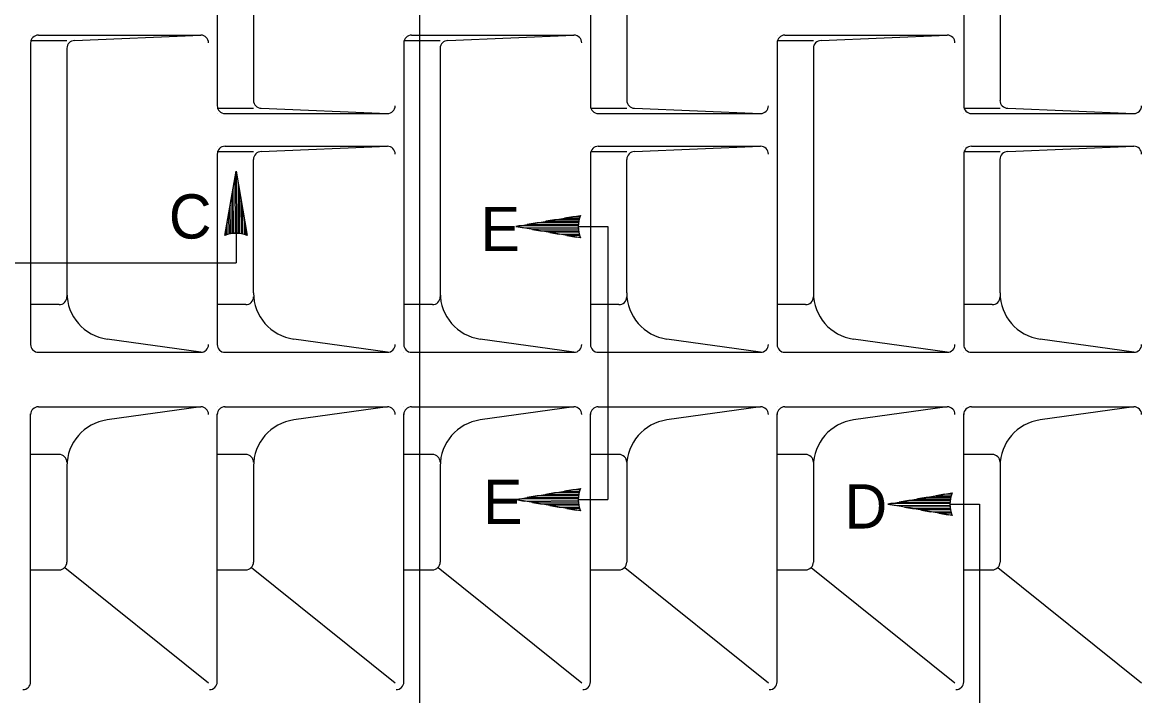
# Model space of a CAD drawing. Extents: x 2087776 to 2104538, y 970919 to 982612.
# Drawn here: x 2096746.8 to 2097120.3, y 977994.5 to 978219.1 of the extents above; entities that cross this region are included whole.
import ezdxf

# ---------------------------------------------------------------- set-up
doc = ezdxf.new("R2010")
doc.units = 0
doc.layers.add('1', color=7, linetype='Continuous')

msp = doc.modelspace()

# ---------------------------------------------------------------- linework, layer by layer
at = {"layer": '1'}
for p, q in [((2096879.33, 978560.02), (2096879.33, 977966.21)), ((2096811.82, 978294.98), (2096811.82, 978191.33)), ((2096823.93, 978293.2), (2096823.93, 978193.11)), ((2096936.39, 978294.98), (2096936.39, 978191.33)), ((2096948.5, 978293.2), (2096948.5, 978193.11)), ((2097060.96, 978294.98), (2097060.96, 978191.33)), ((2097073.07, 978293.2), (2097073.07, 978193.11)), ((2096749.53, 978214.87), (2096749.53, 978214.87)), ((2096749.53, 978214.87), (2096749.53, 978214.87)), ((2096749.53, 978214.87), (2096749.53, 978214.87)), ((2096749.53, 978214.87), (2096749.53, 978214.87)), ((2096752.12, 978214.87), (2096806.31, 978214.87)), ((2096764.23, 978213.08), (2096806.31, 978214.87)), ((2096874.1, 978214.87), (2096874.1, 978214.87)), ((2096874.1, 978214.87), (2096874.1, 978214.87)), ((2096874.1, 978214.87), (2096874.1, 978214.87)), ((2096874.1, 978214.87), (2096874.1, 978214.87)), ((2096876.69, 978214.87), (2096930.88, 978214.87)), ((2096888.81, 978213.08), (2096930.88, 978214.87)), ((2096998.67, 978214.87), (2096998.67, 978214.87)), ((2096998.67, 978214.87), (2096998.67, 978214.87)), ((2096998.67, 978214.87), (2096998.67, 978214.87)), ((2096998.67, 978214.87), (2096998.67, 978214.87)), ((2097001.26, 978214.87), (2097055.45, 978214.87)), ((2097013.37, 978213.08), (2097055.45, 978214.87)), ((2096749.53, 978213.08), (2096761.64, 978213.08)), ((2096749.53, 978212.28), (2096749.53, 978111.67)), ((2096874.1, 978213.08), (2096886.22, 978213.08)), ((2096874.1, 978212.28), (2096874.1, 978111.67)), ((2096998.67, 978213.08), (2097010.78, 978213.08)), ((2096998.67, 978212.28), (2096998.67, 978111.67)), ((2096761.64, 978210.49), (2096761.64, 978127.57)), ((2096886.22, 978210.49), (2096886.22, 978127.57)), ((2097010.78, 978210.49), (2097010.78, 978127.57)), ((2096811.82, 978190.52), (2096823.93, 978190.52)), ((2096811.82, 978188.73), (2096811.82, 978188.73)), ((2096811.82, 978188.73), (2096811.82, 978188.73)), ((2096814.4, 978188.73), (2096868.6, 978188.73)), ((2096826.52, 978190.52), (2096868.6, 978188.73)), ((2096936.39, 978190.52), (2096948.5, 978190.52)), ((2096936.39, 978188.73), (2096936.39, 978188.73)), ((2096936.39, 978188.73), (2096936.39, 978188.73)), ((2096938.97, 978188.73), (2096993.16, 978188.73)), ((2096951.09, 978190.52), (2096993.16, 978188.73)), ((2097060.96, 978190.52), (2097073.07, 978190.52)), ((2097060.96, 978188.73), (2097060.96, 978188.73)), ((2097060.96, 978188.73), (2097060.96, 978188.73)), ((2097063.55, 978188.73), (2097117.74, 978188.73)), ((2097075.66, 978190.52), (2097117.74, 978188.73)), ((2096811.82, 978177.81), (2096811.82, 978177.81)), ((2096814.4, 978177.81), (2096868.6, 978177.81)), ((2096826.52, 978176.02), (2096868.6, 978177.81)), ((2096936.39, 978177.81), (2096936.39, 978177.81)), ((2096938.97, 978177.81), (2096993.16, 978177.81)), ((2096951.09, 978176.02), (2096993.16, 978177.81)), ((2097060.96, 978177.81), (2097060.96, 978177.81)), ((2097063.55, 978177.81), (2097117.74, 978177.81)), ((2097075.66, 978176.02), (2097117.74, 978177.81)), ((2096811.82, 978176.02), (2096823.93, 978176.02)), ((2096936.39, 978176.02), (2096948.5, 978176.02)), ((2097060.96, 978176.02), (2097073.07, 978176.02)), ((2096823.93, 978128.89), (2096823.93, 978173.42)), ((2096948.5, 978128.89), (2096948.5, 978173.42)), ((2097073.07, 978128.89), (2097073.07, 978173.42)), ((2096811.82, 978163.48), (2096811.82, 978163.48)), ((2096823.93, 978163.48), (2096823.93, 978163.48)), ((2096936.39, 978163.48), (2096936.39, 978163.48)), ((2096948.5, 978163.48), (2096948.5, 978163.48)), ((2097060.96, 978163.48), (2097060.96, 978163.48)), ((2097073.07, 978163.48), (2097073.07, 978163.48)), ((2096818.13, 978148.75), (2096818.13, 978138.87)), ((2096932.29, 978151.05), (2096942.17, 978151.05)), ((2096942.17, 978151.05), (2096942.17, 978059.95)), ((2096631.29, 978138.87), (2096818.13, 978138.87)), ((2096749.53, 978124.97), (2096749.53, 978124.97)), ((2096759.05, 978124.97), (2096749.53, 978124.97)), ((2096811.82, 978124.97), (2096811.82, 978124.97)), ((2096821.33, 978124.97), (2096811.82, 978124.97)), ((2096874.1, 978124.97), (2096874.1, 978124.97)), ((2096883.62, 978124.97), (2096874.1, 978124.97)), ((2096936.39, 978124.97), (2096936.39, 978124.97)), ((2096945.9, 978124.97), (2096936.39, 978124.97)), ((2096998.67, 978124.97), (2096998.67, 978124.97)), ((2097008.19, 978124.97), (2096998.67, 978124.97)), ((2097060.96, 978124.97), (2097060.96, 978124.97)), ((2097070.47, 978124.97), (2097060.96, 978124.97)), ((2096806.31, 978109.07), (2096775.05, 978113.47)), ((2096868.6, 978109.07), (2096837.34, 978113.47)), ((2096930.88, 978109.07), (2096899.62, 978113.47)), ((2096993.16, 978109.07), (2096961.9, 978113.47)), ((2097055.45, 978109.07), (2097024.19, 978113.47)), ((2097117.74, 978109.07), (2097086.47, 978113.47)), ((2096749.53, 978109.07), (2096749.53, 978109.07)), ((2096749.53, 978109.07), (2096749.53, 978109.07)), ((2096749.53, 978109.07), (2096749.53, 978109.07)), ((2096752.12, 978109.07), (2096806.31, 978109.07)), ((2096811.82, 978109.07), (2096811.82, 978109.07)), ((2096811.82, 978109.07), (2096811.82, 978109.07)), ((2096811.82, 978109.07), (2096811.82, 978109.07)), ((2096811.82, 978109.07), (2096811.82, 978109.07)), ((2096814.4, 978109.07), (2096868.6, 978109.07)), ((2096874.1, 978109.07), (2096874.1, 978109.07)), ((2096874.1, 978109.07), (2096874.1, 978109.07)), ((2096874.1, 978109.07), (2096874.1, 978109.07)), ((2096876.69, 978109.07), (2096930.88, 978109.07)), ((2096936.39, 978109.07), (2096936.39, 978109.07)), ((2096936.39, 978109.07), (2096936.39, 978109.07)), ((2096936.39, 978109.07), (2096936.39, 978109.07)), ((2096936.39, 978109.07), (2096936.39, 978109.07)), ((2096938.97, 978109.07), (2096993.16, 978109.07)), ((2096998.67, 978109.07), (2096998.67, 978109.07)), ((2096998.67, 978109.07), (2096998.67, 978109.07)), ((2096998.67, 978109.07), (2096998.67, 978109.07)), ((2097001.26, 978109.07), (2097055.45, 978109.07)), ((2097060.96, 978109.07), (2097060.96, 978109.07)), ((2097060.96, 978109.07), (2097060.96, 978109.07)), ((2097060.96, 978109.07), (2097060.96, 978109.07)), ((2097060.96, 978109.07), (2097060.96, 978109.07)), ((2097063.55, 978109.07), (2097117.74, 978109.07)), ((2096749.53, 978090.91), (2096749.53, 978090.91)), ((2096749.53, 978090.91), (2096749.53, 978090.91)), ((2096749.53, 978090.91), (2096749.53, 978090.91)), ((2096752.12, 978090.91), (2096806.31, 978090.91)), ((2096806.31, 978090.91), (2096775.05, 978086.51)), ((2096811.82, 978090.91), (2096811.82, 978090.91)), ((2096811.82, 978090.91), (2096811.82, 978090.91)), ((2096811.82, 978090.91), (2096811.82, 978090.91)), ((2096814.4, 978090.91), (2096868.6, 978090.91)), ((2096868.6, 978090.91), (2096837.34, 978086.51)), ((2096874.1, 978090.91), (2096874.1, 978090.91)), ((2096874.1, 978090.91), (2096874.1, 978090.91)), ((2096874.1, 978090.91), (2096874.1, 978090.91)), ((2096876.69, 978090.91), (2096930.88, 978090.91)), ((2096930.88, 978090.91), (2096899.62, 978086.51)), ((2096936.39, 978090.91), (2096936.39, 978090.91)), ((2096936.39, 978090.91), (2096936.39, 978090.91)), ((2096936.39, 978090.91), (2096936.39, 978090.91)), ((2096938.97, 978090.91), (2096993.16, 978090.91)), ((2096993.16, 978090.91), (2096961.9, 978086.51)), ((2096998.67, 978090.91), (2096998.67, 978090.91)), ((2096998.67, 978090.91), (2096998.67, 978090.91)), ((2096998.67, 978090.91), (2096998.67, 978090.91)), ((2097001.26, 978090.91), (2097055.45, 978090.91)), ((2097055.45, 978090.91), (2097024.19, 978086.51)), ((2097060.96, 978090.91), (2097060.96, 978090.91)), ((2097060.96, 978090.91), (2097060.96, 978090.91)), ((2097060.96, 978090.91), (2097060.96, 978090.91)), ((2097063.55, 978090.91), (2097117.74, 978090.91)), ((2097117.74, 978090.91), (2097086.47, 978086.51)), ((2096749.53, 978075.01), (2096749.53, 978075.01)), ((2096759.05, 978075.01), (2096749.53, 978075.01)), ((2096811.82, 978075.01), (2096811.82, 978075.01)), ((2096821.33, 978075.01), (2096811.82, 978075.01)), ((2096874.1, 978075.01), (2096874.1, 978075.01)), ((2096883.62, 978075.01), (2096874.1, 978075.01)), ((2096936.39, 978075.01), (2096936.39, 978075.01)), ((2096945.9, 978075.01), (2096936.39, 978075.01)), ((2096998.67, 978075.01), (2096998.67, 978075.01)), ((2097008.19, 978075.01), (2096998.67, 978075.01)), ((2097060.96, 978075.01), (2097060.96, 978075.01)), ((2097070.47, 978075.01), (2097060.96, 978075.01)), ((2096761.64, 978071.09), (2096761.64, 978039.1)), ((2096823.93, 978071.09), (2096823.93, 978039.1)), ((2096886.22, 978071.09), (2096886.22, 978039.1)), ((2096948.5, 978071.09), (2096948.5, 978039.1)), ((2097010.78, 978071.09), (2097010.78, 978039.1)), ((2097073.07, 978071.09), (2097073.07, 978039.1)), ((2096932.29, 978059.95), (2096942.17, 978059.95)), ((2097056.37, 978058.44), (2097066.25, 978058.44)), ((2097066.25, 978058.44), (2097066.25, 977965.05)), ((2096749.53, 978036.5), (2096749.53, 978036.5)), ((2096749.53, 978036.5), (2096759.05, 978036.5)), ((2096760.94, 978037.32), (2096808.91, 977998.85)), ((2096761.64, 978036.5), (2096761.64, 978036.5)), ((2096811.82, 978036.5), (2096811.82, 978036.5)), ((2096811.82, 978036.5), (2096821.33, 978036.5)), ((2096823.22, 978037.32), (2096871.2, 977998.85)), ((2096823.93, 978036.5), (2096823.93, 978036.5)), ((2096874.1, 978036.5), (2096874.1, 978036.5)), ((2096874.1, 978036.5), (2096883.62, 978036.5)), ((2096885.51, 978037.32), (2096933.48, 977998.85)), ((2096886.22, 978036.5), (2096886.22, 978036.5)), ((2096936.39, 978036.5), (2096936.39, 978036.5)), ((2096936.39, 978036.5), (2096945.9, 978036.5)), ((2096947.8, 978037.32), (2096995.76, 977998.85)), ((2096948.5, 978036.5), (2096948.5, 978036.5)), ((2096998.67, 978036.5), (2096998.67, 978036.5)), ((2096998.67, 978036.5), (2097008.19, 978036.5)), ((2097010.08, 978037.32), (2097058.05, 977998.85)), ((2097010.78, 978036.5), (2097010.78, 978036.5)), ((2097060.96, 978036.5), (2097060.96, 978036.5)), ((2097060.96, 978036.5), (2097070.47, 978036.5)), ((2097072.36, 978037.32), (2097120.33, 977998.85)), ((2097073.07, 978036.5), (2097073.07, 978036.5))]:
    msp.add_line(p, q, dxfattribs=at)
for points in [[(2096811.82, 978175.22), (2096811.82, 978111.41)], [(2096936.39, 978175.22), (2096936.39, 978111.41)], [(2097060.96, 978175.22), (2097060.96, 978111.41)], [(2096814.35, 978148.02), (2096818.13, 978169.51), (2096821.84, 978148.02), (2096821.35, 978148.26), (2096821.4, 978150.53), (2096820.92, 978153.32), (2096820.87, 978148.42), (2096820.38, 978148.5), (2096820.35, 978156.67), (2096819.85, 978159.55), (2096819.87, 978148.64), (2096819.33, 978148.75), (2096819.35, 978162.49), (2096818.77, 978165.76), (2096818.79, 978148.81), (2096818.31, 978148.78), (2096818.3, 978168.53), (2096818.13, 978169.48), (2096817.65, 978166.73), (2096817.77, 978148.84), (2096817.28, 978148.77), (2096817.16, 978163.99), (2096816.68, 978161.27), (2096816.68, 978148.67), (2096816.22, 978148.67), (2096816.14, 978158.2), (2096815.59, 978155.09), (2096815.64, 978148.5), (2096815.11, 978148.37), (2096815.13, 978152.53), (2096814.58, 978149.37), (2096814.7, 978148.17)], [(2096933.02, 978147.26), (2096911.53, 978151.05), (2096933.02, 978154.76), (2096932.78, 978154.26), (2096930.51, 978154.32), (2096927.73, 978153.84), (2096932.63, 978153.79), (2096932.53, 978153.29), (2096924.38, 978153.26), (2096921.49, 978152.77), (2096932.4, 978152.78), (2096932.3, 978152.24), (2096918.55, 978152.26), (2096915.27, 978151.69), (2096932.23, 978151.71), (2096932.26, 978151.23), (2096912.51, 978151.22), (2096911.56, 978151.04), (2096914.31, 978150.56), (2096932.2, 978150.69), (2096932.27, 978150.2), (2096917.05, 978150.07), (2096919.76, 978149.59), (2096932.36, 978149.59), (2096932.37, 978149.13), (2096922.83, 978149.05), (2096925.95, 978148.5), (2096932.53, 978148.56), (2096932.67, 978148.02), (2096928.51, 978148.04), (2096931.67, 978147.49), (2096932.87, 978147.62)], [(2096749.53, 977998.88), (2096749.53, 978088.57)], [(2096811.82, 977998.88), (2096811.82, 978088.57)], [(2096874.1, 977998.88), (2096874.1, 978088.57)], [(2096936.39, 977998.88), (2096936.39, 978088.57)], [(2096998.67, 977998.88), (2096998.67, 978088.57)], [(2097060.96, 977998.88), (2097060.96, 978088.57)], [(2096933.02, 978056.16), (2096911.53, 978059.95), (2096933.02, 978063.65), (2096932.78, 978063.17), (2096930.51, 978063.22), (2096927.73, 978062.75), (2096932.63, 978062.69), (2096932.53, 978062.2), (2096924.38, 978062.16), (2096921.49, 978061.67), (2096932.4, 978061.69), (2096932.3, 978061.15), (2096918.55, 978061.17), (2096915.27, 978060.6), (2096932.23, 978060.62), (2096932.26, 978060.14), (2096912.51, 978060.12), (2096911.56, 978059.95), (2096914.31, 978059.46), (2096932.2, 978059.6), (2096932.27, 978059.1), (2096917.05, 978058.98), (2096919.76, 978058.5), (2096932.36, 978058.5), (2096932.37, 978058.04), (2096922.83, 978057.96), (2096925.95, 978057.41), (2096932.53, 978057.46), (2096932.67, 978056.92), (2096928.51, 978056.96), (2096931.67, 978056.4), (2096932.87, 978056.52)], [(2097057.11, 978054.64), (2097035.61, 978058.44), (2097057.11, 978062.14), (2097056.87, 978061.65), (2097054.59, 978061.71), (2097051.81, 978061.22), (2097056.71, 978061.17), (2097056.62, 978060.68), (2097048.46, 978060.64), (2097045.57, 978060.15), (2097056.48, 978060.16), (2097056.37, 978059.63), (2097042.63, 978059.64), (2097039.36, 978059.07), (2097056.31, 978059.09), (2097056.34, 978058.62), (2097036.59, 978058.6), (2097035.64, 978058.43), (2097038.39, 978057.95), (2097056.28, 978058.07), (2097056.36, 978057.57), (2097041.14, 978057.45), (2097043.85, 978056.97), (2097056.45, 978056.97), (2097056.45, 978056.52), (2097046.92, 978056.44), (2097050.03, 978055.89), (2097056.62, 978055.94), (2097056.76, 978055.41), (2097052.6, 978055.43), (2097055.75, 978054.87), (2097056.95, 978054.99)]]:
    msp.add_lwpolyline(points, dxfattribs=at)
for centre, radius, start, end in [((2096752.13, 978212.28), 2.6, 90, 180), ((2096806.32, 978212.28), 2.6, 0, 90), ((2096876.69, 978212.28), 2.6, 90, 180), ((2096930.88, 978212.28), 2.6, 0, 90), ((2097001.26, 978212.28), 2.6, 90, 180), ((2097055.45, 978212.28), 2.6, 0, 90), ((2096764.24, 978210.48), 2.6, 90, 180), ((2096888.81, 978210.48), 2.6, 90, 180), ((2097013.38, 978210.48), 2.6, 90, 180), ((2096826.52, 978193.11), 2.6, 180, 270), ((2096951.09, 978193.11), 2.6, 180, 270), ((2097075.66, 978193.11), 2.6, 180, 270), ((2096814.41, 978191.32), 2.6, 180, 270), ((2096868.6, 978191.32), 2.6, 270, 360), ((2096938.98, 978191.32), 2.6, 180, 270), ((2096993.17, 978191.32), 2.6, 270, 360), ((2097063.55, 978191.32), 2.6, 180, 270), ((2097117.74, 978191.32), 2.6, 270, 360), ((2096814.41, 978175.21), 2.6, 90, 180), ((2096868.6, 978175.21), 2.6, 0, 90), ((2096938.98, 978175.21), 2.6, 90, 180), ((2096993.17, 978175.21), 2.6, 0, 90), ((2097063.55, 978175.21), 2.6, 90, 180), ((2097117.74, 978175.21), 2.6, 0, 90), ((2096826.52, 978173.42), 2.6, 90, 180), ((2096951.09, 978173.42), 2.6, 90, 180), ((2097075.66, 978173.42), 2.6, 90, 180), ((2096942.24, 978151), 9.95, 157.8762, 202.1238), ((2096818.09, 978138.8), 9.95, 67.8762, 112.1238), ((2096777.22, 978128.89), 15.57, 180, 261.9957), ((2096839.5, 978128.89), 15.57, 180, 261.9957), ((2096901.79, 978128.89), 15.57, 180, 261.9957), ((2096964.07, 978128.89), 15.57, 180, 261.9957), ((2097026.35, 978128.89), 15.57, 180, 261.9957), ((2097088.64, 978128.89), 15.57, 180, 261.9957), ((2096759.05, 978127.57), 2.6, 269.9902, 0), ((2096821.33, 978127.57), 2.6, 269.9902, 0), ((2096883.62, 978127.57), 2.6, 269.9902, 0), ((2096945.9, 978127.57), 2.6, 269.9902, 0), ((2097008.19, 978127.57), 2.6, 269.9902, 0), ((2097070.47, 978127.57), 2.6, 269.9902, 0), ((2096752.13, 978111.67), 2.6, 180, 270), ((2096806.32, 978111.67), 2.6, 270, 360), ((2096814.41, 978111.67), 2.6, 180, 270), ((2096868.6, 978111.67), 2.6, 270, 360), ((2096876.69, 978111.67), 2.6, 180, 270), ((2096930.88, 978111.67), 2.6, 270, 360), ((2096938.98, 978111.67), 2.6, 180, 270), ((2096993.17, 978111.67), 2.6, 270, 360), ((2097001.26, 978111.67), 2.6, 180, 270), ((2097055.45, 978111.67), 2.6, 270, 360), ((2097063.55, 978111.67), 2.6, 180, 270), ((2097117.74, 978111.67), 2.6, 270, 360), ((2096752.13, 978088.31), 2.6, 90, 180), ((2096806.32, 978088.31), 2.6, 0, 90), ((2096814.41, 978088.31), 2.6, 90, 180), ((2096868.6, 978088.31), 2.6, 0, 90), ((2096876.69, 978088.31), 2.6, 90, 180), ((2096930.88, 978088.31), 2.6, 0, 90), ((2096938.98, 978088.31), 2.6, 90, 180), ((2096993.17, 978088.31), 2.6, 0, 90), ((2097001.26, 978088.31), 2.6, 90, 180), ((2097055.45, 978088.31), 2.6, 0, 90), ((2097063.55, 978088.31), 2.6, 90, 180), ((2097117.74, 978088.31), 2.6, 0, 90), ((2096777.22, 978071.09), 15.57, 98.0043, 180), ((2096839.5, 978071.09), 15.57, 98.0043, 180), ((2096901.79, 978071.09), 15.57, 98.0043, 180), ((2096964.07, 978071.09), 15.57, 98.0043, 180), ((2097026.35, 978071.09), 15.57, 98.0043, 180), ((2097088.64, 978071.09), 15.57, 98.0043, 180), ((2096759.05, 978072.41), 2.6, 0, 90.0098), ((2096821.33, 978072.41), 2.6, 0, 90.0098), ((2096883.62, 978072.41), 2.6, 0, 90.0098), ((2096945.9, 978072.41), 2.6, 0, 90.0098), ((2097008.19, 978072.41), 2.6, 0, 90.0098), ((2097070.47, 978072.41), 2.6, 0, 90.0098), ((2096942.24, 978059.91), 9.95, 157.8762, 202.1238), ((2097066.33, 978058.39), 9.95, 157.8762, 202.1238), ((2096759.05, 978039.1), 2.6, 270, 360), ((2096821.33, 978039.1), 2.6, 270, 360), ((2096883.62, 978039.1), 2.6, 270, 360), ((2096945.9, 978039.1), 2.6, 270, 360), ((2097008.19, 978039.1), 2.6, 270, 360), ((2097070.47, 978039.1), 2.6, 270, 360), ((2096746.94, 977999.14), 2.6, 270, 0), ((2096809.22, 977999.14), 2.6, 270, 0), ((2096871.51, 977999.14), 2.6, 270, 0), ((2096933.79, 977999.14), 2.6, 270, 0), ((2096996.08, 977999.14), 2.6, 270, 0), ((2097058.36, 977999.14), 2.6, 270, 0)]:
    msp.add_arc(centre, radius, start, end, dxfattribs=at)

# ---------------------------------------------------------------- texts
for s, p in [('C', (2096795.66, 978147.02)), ('E', (2096899.7, 978142.84)), ('E', (2096900.54, 978051.82)), ('D', (2097021.18, 978050.29))]:
    msp.add_text(s, height=14.76, dxfattribs=at).set_placement(p)

doc.saveas('drawing.dxf')
